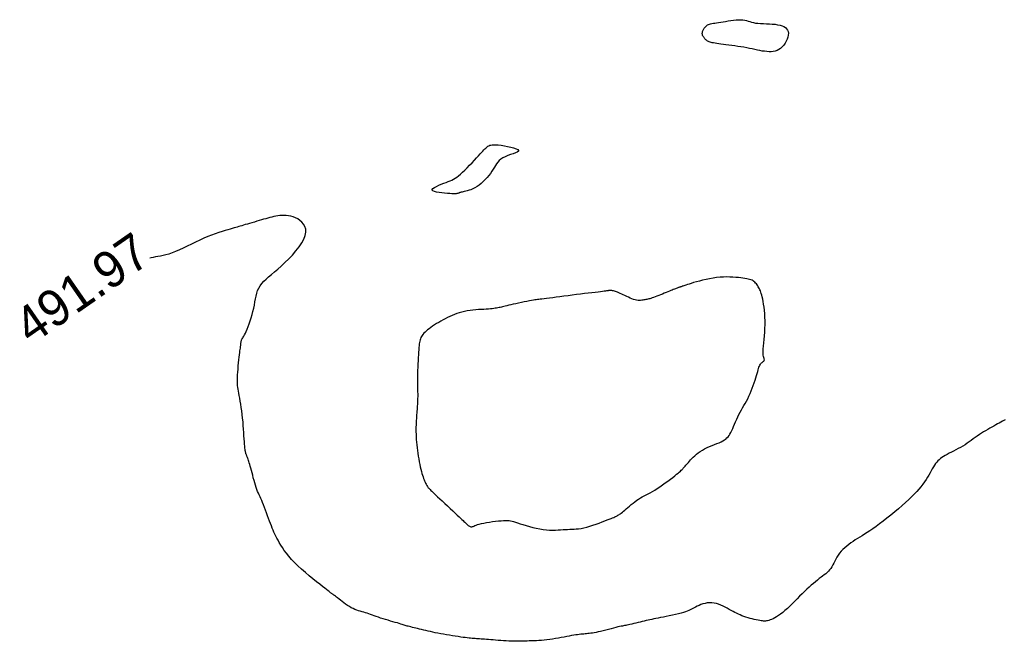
# Model space of a CAD drawing. Header units: millimetres. Extents: x 32690613 to 32693367, y 5343692 to 5344708.
# Tile 447 of 656: x 32692784 to 32692811, y 5344205 to 5344222. Entities that reach past the tile are written whole.
import ezdxf
from ezdxf.enums import TextEntityAlignment as Align

# ---------------------------------------------------------------- set-up
doc = ezdxf.new("R2010")
doc.units = ezdxf.units.MM
doc.header["$LTSCALE"] = 20
doc.layers.add('02-DGM_HL_492.00', color=82, linetype='Continuous')
doc.layers.add('02-DGM_HL_492.50', color=92, linetype='Continuous')

msp = doc.modelspace()

# ---------------------------------------------------------------- linework, layer by layer
at = {"layer": '02-DGM_HL_492.00', "elevation": 492, "flags": 128}
msp.add_lwpolyline([(32692796.371, 5344217.68), (32692796.314, 5344217.646), (32692796.258, 5344217.618), (32692796.204, 5344217.596), (32692796.153, 5344217.578), (32692796.105, 5344217.564), (32692796.062, 5344217.553), (32692796.022, 5344217.544), (32692795.989, 5344217.537), (32692795.96, 5344217.53), (32692795.937, 5344217.524), (32692795.919, 5344217.519), (32692795.903, 5344217.514), (32692795.89, 5344217.509), (32692795.879, 5344217.505), (32692795.869, 5344217.501), (32692795.859, 5344217.497), (32692795.848, 5344217.493), (32692795.834, 5344217.49), (32692795.817, 5344217.487), (32692795.795, 5344217.485), (32692795.766, 5344217.484), (32692795.73, 5344217.484), (32692795.684, 5344217.485), (32692795.627, 5344217.488), (32692795.559, 5344217.492), (32692795.483, 5344217.497), (32692795.405, 5344217.505), (32692795.329, 5344217.515), (32692795.259, 5344217.528), (32692795.201, 5344217.543), (32692795.158, 5344217.56), (32692795.137, 5344217.581), (32692795.139, 5344217.605), (32692795.163, 5344217.631), (32692795.204, 5344217.658), (32692795.258, 5344217.687), (32692795.321, 5344217.716), (32692795.389, 5344217.744), (32692795.457, 5344217.771), (32692795.522, 5344217.795), (32692795.58, 5344217.817), (32692795.632, 5344217.838), (32692795.68, 5344217.859), (32692795.726, 5344217.881), (32692795.77, 5344217.907), (32692795.816, 5344217.938), (32692795.864, 5344217.974), (32692795.917, 5344218.019), (32692795.975, 5344218.072), (32692796.037, 5344218.133), (32692796.103, 5344218.199), (32692796.169, 5344218.267), (32692796.235, 5344218.336), (32692796.298, 5344218.403), (32692796.358, 5344218.467), (32692796.411, 5344218.525), (32692796.458, 5344218.575), (32692796.497, 5344218.618), (32692796.532, 5344218.654), (32692796.561, 5344218.685), (32692796.587, 5344218.712), (32692796.61, 5344218.734), (32692796.631, 5344218.753), (32692796.652, 5344218.771), (32692796.672, 5344218.786), (32692796.694, 5344218.8), (32692796.72, 5344218.812), (32692796.75, 5344218.821), (32692796.788, 5344218.828), (32692796.833, 5344218.83), (32692796.888, 5344218.829), (32692796.955, 5344218.824), (32692797.034, 5344218.814), (32692797.121, 5344218.801), (32692797.211, 5344218.783), (32692797.297, 5344218.764), (32692797.376, 5344218.742), (32692797.441, 5344218.719), (32692797.488, 5344218.695), (32692797.51, 5344218.672), (32692797.505, 5344218.649), (32692797.476, 5344218.627), (32692797.428, 5344218.604), (32692797.365, 5344218.58), (32692797.294, 5344218.556), (32692797.22, 5344218.529), (32692797.147, 5344218.5), (32692797.081, 5344218.468), (32692797.025, 5344218.432), (32692796.979, 5344218.394), (32692796.94, 5344218.352), (32692796.907, 5344218.307), (32692796.877, 5344218.26), (32692796.847, 5344218.209), (32692796.816, 5344218.157), (32692796.782, 5344218.102), (32692796.742, 5344218.044), (32692796.698, 5344217.986), (32692796.649, 5344217.928), (32692796.597, 5344217.872), (32692796.542, 5344217.817), (32692796.486, 5344217.766), (32692796.428, 5344217.72)], close=True, dxfattribs=at)
msp.add_lwpolyline([(32692810.859, 5344211.286), (32692810.822, 5344211.265), (32692810.783, 5344211.244), (32692810.741, 5344211.22), (32692810.696, 5344211.196), (32692810.649, 5344211.17), (32692810.599, 5344211.143), (32692810.547, 5344211.114), (32692810.492, 5344211.084), (32692810.437, 5344211.052), (32692810.379, 5344211.02), (32692810.322, 5344210.986), (32692810.264, 5344210.951), (32692810.206, 5344210.914), (32692810.149, 5344210.877), (32692810.093, 5344210.838), (32692810.037, 5344210.799), (32692809.982, 5344210.76), (32692809.927, 5344210.72), (32692809.871, 5344210.68), (32692809.815, 5344210.641), (32692809.756, 5344210.602), (32692809.696, 5344210.565), (32692809.634, 5344210.529), (32692809.571, 5344210.494), (32692809.507, 5344210.46), (32692809.443, 5344210.428), (32692809.381, 5344210.396), (32692809.321, 5344210.365), (32692809.265, 5344210.336), (32692809.212, 5344210.306), (32692809.164, 5344210.278), (32692809.121, 5344210.249), (32692809.081, 5344210.22), (32692809.045, 5344210.189), (32692809.011, 5344210.157), (32692808.979, 5344210.121), (32692808.948, 5344210.083), (32692808.919, 5344210.04), (32692808.889, 5344209.993), (32692808.859, 5344209.942), (32692808.829, 5344209.887), (32692808.797, 5344209.829), (32692808.763, 5344209.769), (32692808.726, 5344209.707), (32692808.687, 5344209.643), (32692808.645, 5344209.579), (32692808.598, 5344209.515), (32692808.547, 5344209.449), (32692808.492, 5344209.383), (32692808.431, 5344209.315), (32692808.364, 5344209.245), (32692808.291, 5344209.172), (32692808.211, 5344209.096), (32692808.125, 5344209.017), (32692808.03, 5344208.933), (32692807.931, 5344208.847), (32692807.827, 5344208.759), (32692807.721, 5344208.672), (32692807.615, 5344208.587), (32692807.511, 5344208.506), (32692807.411, 5344208.429), (32692807.316, 5344208.36), (32692807.229, 5344208.297), (32692807.148, 5344208.242), (32692807.072, 5344208.192), (32692807.001, 5344208.147), (32692806.934, 5344208.106), (32692806.87, 5344208.067), (32692806.808, 5344208.028), (32692806.747, 5344207.99), (32692806.686, 5344207.95), (32692806.626, 5344207.909), (32692806.567, 5344207.867), (32692806.51, 5344207.823), (32692806.455, 5344207.777), (32692806.404, 5344207.729), (32692806.357, 5344207.68), (32692806.314, 5344207.628), (32692806.276, 5344207.574), (32692806.242, 5344207.519), (32692806.211, 5344207.464), (32692806.182, 5344207.409), (32692806.155, 5344207.355), (32692806.128, 5344207.303), (32692806.101, 5344207.254), (32692806.072, 5344207.209), (32692806.042, 5344207.168), (32692806.008, 5344207.131), (32692805.973, 5344207.097), (32692805.935, 5344207.064), (32692805.894, 5344207.032), (32692805.851, 5344206.999), (32692805.806, 5344206.965), (32692805.757, 5344206.928), (32692805.706, 5344206.888), (32692805.653, 5344206.844), (32692805.597, 5344206.797), (32692805.539, 5344206.747), (32692805.478, 5344206.693), (32692805.416, 5344206.636), (32692805.352, 5344206.576), (32692805.287, 5344206.512), (32692805.22, 5344206.446), (32692805.152, 5344206.377), (32692805.084, 5344206.308), (32692805.016, 5344206.24), (32692804.949, 5344206.174), (32692804.883, 5344206.11), (32692804.818, 5344206.052), (32692804.756, 5344205.999), (32692804.697, 5344205.953), (32692804.641, 5344205.913), (32692804.588, 5344205.88), (32692804.538, 5344205.852), (32692804.492, 5344205.829), (32692804.449, 5344205.81), (32692804.41, 5344205.795), (32692804.374, 5344205.783), (32692804.342, 5344205.774), (32692804.313, 5344205.768), (32692804.286, 5344205.764), (32692804.258, 5344205.763), (32692804.229, 5344205.764), (32692804.199, 5344205.767), (32692804.164, 5344205.772), (32692804.125, 5344205.779), (32692804.08, 5344205.788), (32692804.03, 5344205.798), (32692803.977, 5344205.81), (32692803.921, 5344205.824), (32692803.863, 5344205.839), (32692803.805, 5344205.856), (32692803.747, 5344205.874), (32692803.692, 5344205.892), (32692803.639, 5344205.912), (32692803.588, 5344205.933), (32692803.539, 5344205.955), (32692803.49, 5344205.978), (32692803.442, 5344206.003), (32692803.393, 5344206.028), (32692803.343, 5344206.056), (32692803.291, 5344206.084), (32692803.236, 5344206.114), (32692803.18, 5344206.144), (32692803.121, 5344206.173), (32692803.061, 5344206.2), (32692802.999, 5344206.224), (32692802.937, 5344206.244), (32692802.874, 5344206.259), (32692802.811, 5344206.267), (32692802.749, 5344206.267), (32692802.687, 5344206.261), (32692802.627, 5344206.25), (32692802.569, 5344206.234), (32692802.513, 5344206.215), (32692802.461, 5344206.194), (32692802.413, 5344206.172), (32692802.368, 5344206.15), (32692802.329, 5344206.129), (32692802.292, 5344206.109), (32692802.257, 5344206.09), (32692802.221, 5344206.072), (32692802.182, 5344206.054), (32692802.139, 5344206.036), (32692802.09, 5344206.018), (32692802.033, 5344205.999), (32692801.967, 5344205.981), (32692801.893, 5344205.962), (32692801.813, 5344205.943), (32692801.73, 5344205.925), (32692801.645, 5344205.907), (32692801.562, 5344205.89), (32692801.482, 5344205.874), (32692801.407, 5344205.859), (32692801.339, 5344205.846), (32692801.277, 5344205.833), (32692801.22, 5344205.822), (32692801.167, 5344205.811), (32692801.115, 5344205.8), (32692801.065, 5344205.789), (32692801.013, 5344205.778), (32692800.96, 5344205.765), (32692800.904, 5344205.752), (32692800.846, 5344205.738), (32692800.787, 5344205.724), (32692800.728, 5344205.709), (32692800.671, 5344205.695), (32692800.617, 5344205.683), (32692800.567, 5344205.671), (32692800.523, 5344205.661), (32692800.484, 5344205.653), (32692800.451, 5344205.646), (32692800.42, 5344205.641), (32692800.389, 5344205.635), (32692800.358, 5344205.629), (32692800.323, 5344205.622), (32692800.283, 5344205.613), (32692800.236, 5344205.602), (32692800.18, 5344205.588), (32692800.117, 5344205.572), (32692800.049, 5344205.554), (32692799.977, 5344205.536), (32692799.904, 5344205.517), (32692799.832, 5344205.499), (32692799.762, 5344205.482), (32692799.697, 5344205.466), (32692799.638, 5344205.454), (32692799.585, 5344205.444), (32692799.537, 5344205.435), (32692799.493, 5344205.429), (32692799.451, 5344205.424), (32692799.412, 5344205.419), (32692799.374, 5344205.416), (32692799.337, 5344205.412), (32692799.299, 5344205.409), (32692799.26, 5344205.405), (32692799.219, 5344205.401), (32692799.176, 5344205.396), (32692799.13, 5344205.39), (32692799.08, 5344205.383), (32692799.026, 5344205.375), (32692798.966, 5344205.365), (32692798.901, 5344205.353), (32692798.832, 5344205.34), (32692798.759, 5344205.326), (32692798.682, 5344205.312), (32692798.604, 5344205.298), (32692798.525, 5344205.284), (32692798.445, 5344205.271), (32692798.367, 5344205.26), (32692798.29, 5344205.25), (32692798.215, 5344205.242), (32692798.142, 5344205.236), (32692798.071, 5344205.231), (32692798.001, 5344205.226), (32692797.934, 5344205.223), (32692797.868, 5344205.22), (32692797.805, 5344205.218), (32692797.743, 5344205.215), (32692797.683, 5344205.213), (32692797.624, 5344205.211), (32692797.564, 5344205.21), (32692797.504, 5344205.209), (32692797.442, 5344205.21), (32692797.379, 5344205.211), (32692797.312, 5344205.213), (32692797.243, 5344205.216), (32692797.171, 5344205.22), (32692797.098, 5344205.225), (32692797.024, 5344205.23), (32692796.951, 5344205.236), (32692796.88, 5344205.242), (32692796.811, 5344205.247), (32692796.746, 5344205.252), (32692796.686, 5344205.257), (32692796.63, 5344205.261), (32692796.577, 5344205.264), (32692796.528, 5344205.268), (32692796.482, 5344205.271), (32692796.438, 5344205.273), (32692796.397, 5344205.276), (32692796.357, 5344205.279), (32692796.317, 5344205.282), (32692796.278, 5344205.285), (32692796.238, 5344205.289), (32692796.196, 5344205.293), (32692796.152, 5344205.298), (32692796.103, 5344205.304), (32692796.049, 5344205.31), (32692795.99, 5344205.318), (32692795.924, 5344205.327), (32692795.852, 5344205.338), (32692795.776, 5344205.349), (32692795.697, 5344205.361), (32692795.616, 5344205.374), (32692795.534, 5344205.388), (32692795.454, 5344205.402), (32692795.375, 5344205.416), (32692795.3, 5344205.431), (32692795.228, 5344205.445), (32692795.159, 5344205.46), (32692795.093, 5344205.475), (32692795.029, 5344205.489), (32692794.968, 5344205.504), (32692794.909, 5344205.518), (32692794.852, 5344205.531), (32692794.796, 5344205.545), (32692794.743, 5344205.557), (32692794.692, 5344205.569), (32692794.644, 5344205.581), (32692794.598, 5344205.592), (32692794.557, 5344205.602), (32692794.519, 5344205.612), (32692794.485, 5344205.621), (32692794.455, 5344205.629), (32692794.428, 5344205.637), (32692794.403, 5344205.645), (32692794.377, 5344205.654), (32692794.349, 5344205.662), (32692794.318, 5344205.672), (32692794.281, 5344205.684), (32692794.238, 5344205.697), (32692794.187, 5344205.712), (32692794.129, 5344205.728), (32692794.066, 5344205.746), (32692793.999, 5344205.766), (32692793.93, 5344205.786), (32692793.861, 5344205.807), (32692793.793, 5344205.827), (32692793.727, 5344205.848), (32692793.666, 5344205.869), (32692793.609, 5344205.889), (32692793.554, 5344205.909), (32692793.503, 5344205.927), (32692793.453, 5344205.946), (32692793.405, 5344205.963), (32692793.358, 5344205.979), (32692793.311, 5344205.994), (32692793.264, 5344206.008), (32692793.217, 5344206.021), (32692793.169, 5344206.034), (32692793.121, 5344206.049), (32692793.072, 5344206.065), (32692793.022, 5344206.083), (32692792.972, 5344206.105), (32692792.922, 5344206.13), (32692792.87, 5344206.16), (32692792.819, 5344206.193), (32692792.768, 5344206.228), (32692792.719, 5344206.264), (32692792.671, 5344206.3), (32692792.627, 5344206.336), (32692792.586, 5344206.369), (32692792.549, 5344206.399), (32692792.516, 5344206.424), (32692792.489, 5344206.446), (32692792.464, 5344206.464), (32692792.444, 5344206.479), (32692792.426, 5344206.492), (32692792.41, 5344206.504), (32692792.395, 5344206.514), (32692792.382, 5344206.523), (32692792.369, 5344206.532), (32692792.355, 5344206.543), (32692792.337, 5344206.556), (32692792.315, 5344206.574), (32692792.285, 5344206.597), (32692792.246, 5344206.627), (32692792.196, 5344206.666), (32692792.133, 5344206.715), (32692792.056, 5344206.775), (32692791.968, 5344206.845), (32692791.871, 5344206.923), (32692791.768, 5344207.007), (32692791.663, 5344207.095), (32692791.56, 5344207.186), (32692791.46, 5344207.278), (32692791.367, 5344207.369), (32692791.283, 5344207.457), (32692791.209, 5344207.542), (32692791.143, 5344207.625), (32692791.085, 5344207.703), (32692791.034, 5344207.778), (32692790.989, 5344207.85), (32692790.949, 5344207.917), (32692790.914, 5344207.981), (32692790.882, 5344208.04), (32692790.853, 5344208.096), (32692790.826, 5344208.151), (32692790.801, 5344208.204), (32692790.777, 5344208.259), (32692790.753, 5344208.315), (32692790.73, 5344208.374), (32692790.705, 5344208.437), (32692790.68, 5344208.506), (32692790.653, 5344208.578), (32692790.626, 5344208.653), (32692790.598, 5344208.729), (32692790.571, 5344208.805), (32692790.543, 5344208.878), (32692790.517, 5344208.948), (32692790.491, 5344209.013), (32692790.466, 5344209.071), (32692790.442, 5344209.125), (32692790.42, 5344209.175), (32692790.398, 5344209.223), (32692790.376, 5344209.27), (32692790.355, 5344209.319), (32692790.335, 5344209.371), (32692790.315, 5344209.427), (32692790.295, 5344209.488), (32692790.275, 5344209.554), (32692790.255, 5344209.623), (32692790.236, 5344209.693), (32692790.218, 5344209.763), (32692790.2, 5344209.831), (32692790.183, 5344209.896), (32692790.167, 5344209.956), (32692790.152, 5344210.01), (32692790.138, 5344210.058), (32692790.126, 5344210.101), (32692790.114, 5344210.139), (32692790.103, 5344210.172), (32692790.093, 5344210.201), (32692790.084, 5344210.226), (32692790.076, 5344210.248), (32692790.069, 5344210.267), (32692790.062, 5344210.284), (32692790.056, 5344210.299), (32692790.05, 5344210.313), (32692790.045, 5344210.326), (32692790.04, 5344210.338), (32692790.035, 5344210.351), (32692790.031, 5344210.364), (32692790.026, 5344210.378), (32692790.022, 5344210.395), (32692790.017, 5344210.415), (32692790.012, 5344210.44), (32692790.008, 5344210.471), (32692790.003, 5344210.509), (32692789.999, 5344210.557), (32692789.994, 5344210.614), (32692789.99, 5344210.681), (32692789.985, 5344210.759), (32692789.98, 5344210.844), (32692789.975, 5344210.935), (32692789.968, 5344211.031), (32692789.961, 5344211.131), (32692789.953, 5344211.232), (32692789.943, 5344211.332), (32692789.932, 5344211.431), (32692789.919, 5344211.528), (32692789.906, 5344211.621), (32692789.892, 5344211.711), (32692789.878, 5344211.795), (32692789.864, 5344211.875), (32692789.851, 5344211.947), (32692789.839, 5344212.013), (32692789.828, 5344212.072), (32692789.819, 5344212.125), (32692789.812, 5344212.174), (32692789.806, 5344212.222), (32692789.801, 5344212.271), (32692789.799, 5344212.323), (32692789.799, 5344212.379), (32692789.8, 5344212.443), (32692789.804, 5344212.515), (32692789.809, 5344212.594), (32692789.816, 5344212.677), (32692789.823, 5344212.762), (32692789.831, 5344212.846), (32692789.84, 5344212.927), (32692789.848, 5344213.003), (32692789.856, 5344213.07), (32692789.863, 5344213.128), (32692789.87, 5344213.177), (32692789.875, 5344213.217), (32692789.88, 5344213.251), (32692789.885, 5344213.279), (32692789.888, 5344213.303), (32692789.891, 5344213.324), (32692789.893, 5344213.343), (32692789.895, 5344213.361), (32692789.896, 5344213.378), (32692789.897, 5344213.395), (32692789.899, 5344213.412), (32692789.902, 5344213.428), (32692789.905, 5344213.444), (32692789.909, 5344213.46), (32692789.916, 5344213.476), (32692789.924, 5344213.492), (32692789.934, 5344213.509), (32692789.946, 5344213.529), (32692789.961, 5344213.553), (32692789.977, 5344213.582), (32692789.996, 5344213.617), (32692790.017, 5344213.659), (32692790.04, 5344213.71), (32692790.066, 5344213.77), (32692790.093, 5344213.839), (32692790.12, 5344213.915), (32692790.149, 5344213.996), (32692790.176, 5344214.081), (32692790.202, 5344214.169), (32692790.226, 5344214.257), (32692790.247, 5344214.345), (32692790.265, 5344214.432), (32692790.28, 5344214.516), (32692790.296, 5344214.598), (32692790.312, 5344214.677), (32692790.331, 5344214.754), (32692790.355, 5344214.827), (32692790.384, 5344214.897), (32692790.421, 5344214.963), (32692790.467, 5344215.025), (32692790.522, 5344215.085), (32692790.584, 5344215.145), (32692790.654, 5344215.207), (32692790.732, 5344215.271), (32692790.816, 5344215.34), (32692790.906, 5344215.416), (32692791.002, 5344215.501), (32692791.103, 5344215.595), (32692791.206, 5344215.696), (32692791.307, 5344215.803), (32692791.402, 5344215.914), (32692791.489, 5344216.024), (32692791.563, 5344216.134), (32692791.621, 5344216.239), (32692791.66, 5344216.338), (32692791.676, 5344216.428), (32692791.672, 5344216.51), (32692791.651, 5344216.584), (32692791.616, 5344216.649), (32692791.569, 5344216.706), (32692791.514, 5344216.754), (32692791.454, 5344216.795), (32692791.39, 5344216.828), (32692791.327, 5344216.853), (32692791.264, 5344216.871), (32692791.201, 5344216.882), (32692791.14, 5344216.889), (32692791.079, 5344216.89), (32692791.02, 5344216.888), (32692790.961, 5344216.883), (32692790.905, 5344216.875), (32692790.849, 5344216.866), (32692790.795, 5344216.856), (32692790.741, 5344216.844), (32692790.687, 5344216.83), (32692790.633, 5344216.816), (32692790.577, 5344216.8), (32692790.519, 5344216.784), (32692790.459, 5344216.766), (32692790.395, 5344216.748), (32692790.33, 5344216.729), (32692790.264, 5344216.709), (32692790.199, 5344216.69), (32692790.135, 5344216.672), (32692790.074, 5344216.654), (32692790.016, 5344216.637), (32692789.964, 5344216.622), (32692789.917, 5344216.608), (32692789.875, 5344216.596), (32692789.835, 5344216.584), (32692789.795, 5344216.572), (32692789.753, 5344216.56), (32692789.709, 5344216.547), (32692789.659, 5344216.533), (32692789.601, 5344216.516), (32692789.535, 5344216.496), (32692789.46, 5344216.474), (32692789.377, 5344216.448), (32692789.288, 5344216.419), (32692789.192, 5344216.386), (32692789.091, 5344216.349), (32692788.986, 5344216.308), (32692788.877, 5344216.262), (32692788.765, 5344216.212), (32692788.651, 5344216.159), (32692788.538, 5344216.104), (32692788.425, 5344216.049), (32692788.314, 5344215.995), (32692788.207, 5344215.945), (32692788.105, 5344215.9), (32692788.009, 5344215.861), (32692787.92, 5344215.83), (32692787.838, 5344215.806), (32692787.761, 5344215.787), (32692787.689, 5344215.773), (32692787.621, 5344215.761), (32692787.556, 5344215.75), (32692787.492, 5344215.739), (32692787.43, 5344215.728), (32692787.398, 5344215.72)], dxfattribs=at)
at = {"layer": '02-DGM_HL_492.50', "elevation": 492.5, "flags": 128}
for points in [[(32692802.72, 5344222.129), (32692802.748, 5344222.139), (32692802.779, 5344222.148), (32692802.814, 5344222.155), (32692802.853, 5344222.161), (32692802.896, 5344222.167), (32692802.944, 5344222.174), (32692802.997, 5344222.181), (32692803.056, 5344222.19), (32692803.121, 5344222.201), (32692803.191, 5344222.212), (32692803.263, 5344222.224), (32692803.337, 5344222.236), (32692803.41, 5344222.246), (32692803.48, 5344222.253), (32692803.547, 5344222.258), (32692803.609, 5344222.258), (32692803.664, 5344222.253), (32692803.713, 5344222.244), (32692803.759, 5344222.233), (32692803.804, 5344222.219), (32692803.85, 5344222.205), (32692803.898, 5344222.19), (32692803.951, 5344222.177), (32692804.01, 5344222.167), (32692804.076, 5344222.159), (32692804.15, 5344222.153), (32692804.227, 5344222.149), (32692804.308, 5344222.146), (32692804.389, 5344222.142), (32692804.469, 5344222.137), (32692804.545, 5344222.131), (32692804.617, 5344222.121), (32692804.682, 5344222.107), (32692804.739, 5344222.09), (32692804.789, 5344222.068), (32692804.831, 5344222.042), (32692804.864, 5344222.011), (32692804.889, 5344221.975), (32692804.905, 5344221.934), (32692804.911, 5344221.888), (32692804.909, 5344221.837), (32692804.897, 5344221.782), (32692804.878, 5344221.724), (32692804.852, 5344221.667), (32692804.82, 5344221.611), (32692804.783, 5344221.559), (32692804.742, 5344221.512), (32692804.697, 5344221.471), (32692804.65, 5344221.439), (32692804.601, 5344221.414), (32692804.549, 5344221.397), (32692804.495, 5344221.386), (32692804.439, 5344221.38), (32692804.381, 5344221.379), (32692804.321, 5344221.383), (32692804.259, 5344221.39), (32692804.195, 5344221.399), (32692804.129, 5344221.411), (32692804.062, 5344221.424), (32692803.992, 5344221.439), (32692803.92, 5344221.454), (32692803.845, 5344221.47), (32692803.768, 5344221.485), (32692803.689, 5344221.5), (32692803.607, 5344221.514), (32692803.523, 5344221.527), (32692803.44, 5344221.539), (32692803.357, 5344221.551), (32692803.277, 5344221.561), (32692803.2, 5344221.571), (32692803.128, 5344221.58), (32692803.062, 5344221.589), (32692803.002, 5344221.597), (32692802.949, 5344221.604), (32692802.903, 5344221.611), (32692802.861, 5344221.619), (32692802.825, 5344221.626), (32692802.793, 5344221.634), (32692802.764, 5344221.643), (32692802.739, 5344221.652), (32692802.716, 5344221.662), (32692802.696, 5344221.673), (32692802.678, 5344221.685), (32692802.661, 5344221.697), (32692802.647, 5344221.709), (32692802.633, 5344221.722), (32692802.621, 5344221.735), (32692802.61, 5344221.748), (32692802.599, 5344221.761), (32692802.589, 5344221.774), (32692802.58, 5344221.787), (32692802.572, 5344221.8), (32692802.566, 5344221.813), (32692802.56, 5344221.827), (32692802.555, 5344221.841), (32692802.552, 5344221.855), (32692802.551, 5344221.87), (32692802.551, 5344221.885), (32692802.552, 5344221.901), (32692802.555, 5344221.917), (32692802.56, 5344221.934), (32692802.566, 5344221.952), (32692802.574, 5344221.97), (32692802.583, 5344221.989), (32692802.593, 5344222.008), (32692802.605, 5344222.028), (32692802.619, 5344222.047), (32692802.635, 5344222.066), (32692802.652, 5344222.084), (32692802.672, 5344222.101), (32692802.695, 5344222.116)], [(32692802.552, 5344210.454), (32692802.615, 5344210.489), (32692802.682, 5344210.521), (32692802.75, 5344210.551), (32692802.818, 5344210.579), (32692802.885, 5344210.606), (32692802.95, 5344210.632), (32692803.01, 5344210.657), (32692803.065, 5344210.681), (32692803.114, 5344210.706), (32692803.156, 5344210.731), (32692803.193, 5344210.757), (32692803.226, 5344210.786), (32692803.256, 5344210.817), (32692803.283, 5344210.853), (32692803.309, 5344210.892), (32692803.334, 5344210.938), (32692803.359, 5344210.989), (32692803.385, 5344211.045), (32692803.41, 5344211.105), (32692803.437, 5344211.168), (32692803.465, 5344211.233), (32692803.493, 5344211.299), (32692803.523, 5344211.365), (32692803.554, 5344211.429), (32692803.587, 5344211.492), (32692803.621, 5344211.554), (32692803.655, 5344211.614), (32692803.69, 5344211.675), (32692803.726, 5344211.736), (32692803.761, 5344211.799), (32692803.795, 5344211.864), (32692803.829, 5344211.932), (32692803.861, 5344212.004), (32692803.892, 5344212.078), (32692803.922, 5344212.153), (32692803.949, 5344212.228), (32692803.975, 5344212.301), (32692803.998, 5344212.372), (32692804.019, 5344212.439), (32692804.038, 5344212.501), (32692804.054, 5344212.557), (32692804.069, 5344212.607), (32692804.081, 5344212.652), (32692804.093, 5344212.691), (32692804.105, 5344212.726), (32692804.117, 5344212.756), (32692804.129, 5344212.783), (32692804.143, 5344212.806), (32692804.159, 5344212.826), (32692804.175, 5344212.843), (32692804.192, 5344212.858), (32692804.209, 5344212.872), (32692804.224, 5344212.885), (32692804.236, 5344212.896), (32692804.246, 5344212.908), (32692804.251, 5344212.92), (32692804.252, 5344212.932), (32692804.249, 5344212.947), (32692804.244, 5344212.966), (32692804.237, 5344212.989), (32692804.23, 5344213.018), (32692804.224, 5344213.056), (32692804.219, 5344213.102), (32692804.218, 5344213.159), (32692804.221, 5344213.227), (32692804.227, 5344213.306), (32692804.235, 5344213.393), (32692804.244, 5344213.486), (32692804.253, 5344213.585), (32692804.262, 5344213.687), (32692804.269, 5344213.791), (32692804.272, 5344213.895), (32692804.273, 5344213.998), (32692804.269, 5344214.098), (32692804.263, 5344214.194), (32692804.255, 5344214.287), (32692804.245, 5344214.374), (32692804.233, 5344214.455), (32692804.22, 5344214.529), (32692804.208, 5344214.595), (32692804.195, 5344214.653), (32692804.182, 5344214.703), (32692804.169, 5344214.747), (32692804.156, 5344214.785), (32692804.143, 5344214.819), (32692804.13, 5344214.85), (32692804.115, 5344214.878), (32692804.101, 5344214.906), (32692804.086, 5344214.933), (32692804.069, 5344214.96), (32692804.052, 5344214.986), (32692804.033, 5344215.011), (32692804.013, 5344215.035), (32692803.991, 5344215.057), (32692803.968, 5344215.077), (32692803.942, 5344215.095), (32692803.914, 5344215.111), (32692803.883, 5344215.124), (32692803.849, 5344215.136), (32692803.81, 5344215.146), (32692803.768, 5344215.154), (32692803.72, 5344215.162), (32692803.666, 5344215.17), (32692803.607, 5344215.177), (32692803.541, 5344215.184), (32692803.469, 5344215.19), (32692803.391, 5344215.196), (32692803.309, 5344215.2), (32692803.222, 5344215.201), (32692803.132, 5344215.2), (32692803.039, 5344215.195), (32692802.943, 5344215.186), (32692802.846, 5344215.173), (32692802.749, 5344215.155), (32692802.653, 5344215.135), (32692802.56, 5344215.114), (32692802.472, 5344215.091), (32692802.389, 5344215.068), (32692802.313, 5344215.046), (32692802.247, 5344215.026), (32692802.19, 5344215.008), (32692802.142, 5344214.993), (32692802.102, 5344214.98), (32692802.07, 5344214.969), (32692802.043, 5344214.96), (32692802.02, 5344214.952), (32692802.001, 5344214.946), (32692801.985, 5344214.94), (32692801.969, 5344214.935), (32692801.955, 5344214.93), (32692801.94, 5344214.926), (32692801.926, 5344214.921), (32692801.911, 5344214.916), (32692801.894, 5344214.911), (32692801.877, 5344214.904), (32692801.857, 5344214.897), (32692801.836, 5344214.889), (32692801.811, 5344214.879), (32692801.785, 5344214.868), (32692801.755, 5344214.856), (32692801.722, 5344214.843), (32692801.686, 5344214.828), (32692801.647, 5344214.811), (32692801.604, 5344214.793), (32692801.557, 5344214.773), (32692801.508, 5344214.753), (32692801.457, 5344214.732), (32692801.406, 5344214.711), (32692801.355, 5344214.691), (32692801.306, 5344214.671), (32692801.259, 5344214.654), (32692801.215, 5344214.638), (32692801.177, 5344214.625), (32692801.142, 5344214.615), (32692801.11, 5344214.606), (32692801.08, 5344214.599), (32692801.053, 5344214.593), (32692801.026, 5344214.588), (32692801, 5344214.583), (32692800.974, 5344214.578), (32692800.947, 5344214.573), (32692800.918, 5344214.567), (32692800.888, 5344214.563), (32692800.856, 5344214.559), (32692800.822, 5344214.558), (32692800.787, 5344214.56), (32692800.748, 5344214.564), (32692800.708, 5344214.573), (32692800.664, 5344214.586), (32692800.619, 5344214.603), (32692800.572, 5344214.622), (32692800.524, 5344214.644), (32692800.477, 5344214.666), (32692800.43, 5344214.689), (32692800.384, 5344214.712), (32692800.341, 5344214.732), (32692800.301, 5344214.751), (32692800.263, 5344214.767), (32692800.228, 5344214.781), (32692800.195, 5344214.793), (32692800.165, 5344214.803), (32692800.138, 5344214.812), (32692800.113, 5344214.818), (32692800.091, 5344214.824), (32692800.071, 5344214.827), (32692800.054, 5344214.83), (32692800.038, 5344214.831), (32692800.024, 5344214.831), (32692800.011, 5344214.831), (32692799.999, 5344214.83), (32692799.988, 5344214.829), (32692799.978, 5344214.827), (32692799.968, 5344214.826), (32692799.956, 5344214.824), (32692799.942, 5344214.821), (32692799.922, 5344214.819), (32692799.896, 5344214.815), (32692799.862, 5344214.81), (32692799.817, 5344214.805), (32692799.762, 5344214.798), (32692799.693, 5344214.789), (32692799.613, 5344214.78), (32692799.522, 5344214.769), (32692799.424, 5344214.757), (32692799.319, 5344214.744), (32692799.209, 5344214.731), (32692799.096, 5344214.717), (32692798.982, 5344214.702), (32692798.868, 5344214.688), (32692798.756, 5344214.673), (32692798.647, 5344214.659), (32692798.544, 5344214.645), (32692798.447, 5344214.632), (32692798.357, 5344214.62), (32692798.278, 5344214.61), (32692798.21, 5344214.601), (32692798.153, 5344214.594), (32692798.107, 5344214.589), (32692798.067, 5344214.585), (32692798.031, 5344214.581), (32692797.996, 5344214.576), (32692797.959, 5344214.571), (32692797.918, 5344214.564), (32692797.868, 5344214.556), (32692797.809, 5344214.545), (32692797.741, 5344214.531), (32692797.667, 5344214.517), (32692797.59, 5344214.501), (32692797.512, 5344214.485), (32692797.436, 5344214.468), (32692797.364, 5344214.452), (32692797.298, 5344214.438), (32692797.24, 5344214.424), (32692797.19, 5344214.412), (32692797.146, 5344214.401), (32692797.107, 5344214.391), (32692797.072, 5344214.382), (32692797.039, 5344214.374), (32692797.008, 5344214.366), (32692796.977, 5344214.36), (32692796.944, 5344214.353), (32692796.909, 5344214.347), (32692796.872, 5344214.342), (32692796.831, 5344214.336), (32692796.787, 5344214.331), (32692796.739, 5344214.327), (32692796.685, 5344214.322), (32692796.626, 5344214.318), (32692796.56, 5344214.314), (32692796.49, 5344214.309), (32692796.416, 5344214.305), (32692796.339, 5344214.299), (32692796.26, 5344214.291), (32692796.181, 5344214.282), (32692796.103, 5344214.271), (32692796.027, 5344214.257), (32692795.955, 5344214.24), (32692795.884, 5344214.22), (32692795.817, 5344214.198), (32692795.751, 5344214.173), (32692795.687, 5344214.147), (32692795.625, 5344214.118), (32692795.563, 5344214.088), (32692795.502, 5344214.056), (32692795.44, 5344214.024), (32692795.38, 5344213.99), (32692795.32, 5344213.955), (32692795.262, 5344213.921), (32692795.207, 5344213.886), (32692795.154, 5344213.851), (32692795.104, 5344213.817), (32692795.058, 5344213.783), (32692795.016, 5344213.751), (32692794.979, 5344213.719), (32692794.945, 5344213.688), (32692794.915, 5344213.658), (32692794.889, 5344213.628), (32692794.867, 5344213.598), (32692794.847, 5344213.568), (32692794.831, 5344213.538), (32692794.818, 5344213.508), (32692794.808, 5344213.476), (32692794.8, 5344213.442), (32692794.793, 5344213.405), (32692794.788, 5344213.364), (32692794.783, 5344213.318), (32692794.779, 5344213.266), (32692794.775, 5344213.207), (32692794.77, 5344213.141), (32692794.765, 5344213.067), (32692794.76, 5344212.989), (32692794.755, 5344212.906), (32692794.75, 5344212.819), (32692794.746, 5344212.731), (32692794.743, 5344212.641), (32692794.74, 5344212.552), (32692794.739, 5344212.464), (32692794.739, 5344212.378), (32692794.739, 5344212.295), (32692794.74, 5344212.214), (32692794.742, 5344212.136), (32692794.743, 5344212.062), (32692794.744, 5344211.992), (32692794.744, 5344211.927), (32692794.743, 5344211.867), (32692794.742, 5344211.811), (32692794.74, 5344211.759), (32692794.737, 5344211.709), (32692794.734, 5344211.662), (32692794.731, 5344211.615), (32692794.727, 5344211.568), (32692794.723, 5344211.521), (32692794.719, 5344211.473), (32692794.715, 5344211.422), (32692794.711, 5344211.371), (32692794.707, 5344211.317), (32692794.704, 5344211.262), (32692794.701, 5344211.204), (32692794.699, 5344211.145), (32692794.697, 5344211.083), (32692794.697, 5344211.02), (32692794.697, 5344210.954), (32692794.699, 5344210.886), (32692794.702, 5344210.816), (32692794.706, 5344210.745), (32692794.711, 5344210.672), (32692794.718, 5344210.597), (32692794.726, 5344210.52), (32692794.736, 5344210.443), (32692794.747, 5344210.365), (32692794.759, 5344210.287), (32692794.773, 5344210.21), (32692794.787, 5344210.134), (32692794.801, 5344210.062), (32692794.816, 5344209.993), (32692794.831, 5344209.929), (32692794.847, 5344209.87), (32692794.862, 5344209.815), (32692794.877, 5344209.765), (32692794.892, 5344209.72), (32692794.907, 5344209.678), (32692794.921, 5344209.641), (32692794.935, 5344209.607), (32692794.949, 5344209.576), (32692794.961, 5344209.548), (32692794.974, 5344209.523), (32692794.986, 5344209.5), (32692794.998, 5344209.479), (32692795.01, 5344209.459), (32692795.023, 5344209.44), (32692795.036, 5344209.423), (32692795.05, 5344209.405), (32692795.066, 5344209.388), (32692795.083, 5344209.369), (32692795.103, 5344209.349), (32692795.128, 5344209.325), (32692795.157, 5344209.297), (32692795.193, 5344209.263), (32692795.236, 5344209.224), (32692795.287, 5344209.176), (32692795.347, 5344209.121), (32692795.414, 5344209.059), (32692795.485, 5344208.993), (32692795.559, 5344208.925), (32692795.632, 5344208.856), (32692795.704, 5344208.79), (32692795.77, 5344208.727), (32692795.829, 5344208.671), (32692795.88, 5344208.623), (32692795.922, 5344208.583), (32692795.957, 5344208.548), (32692795.987, 5344208.519), (32692796.012, 5344208.495), (32692796.033, 5344208.473), (32692796.053, 5344208.455), (32692796.071, 5344208.437), (32692796.09, 5344208.42), (32692796.109, 5344208.404), (32692796.128, 5344208.389), (32692796.147, 5344208.376), (32692796.167, 5344208.366), (32692796.186, 5344208.358), (32692796.206, 5344208.353), (32692796.225, 5344208.351), (32692796.244, 5344208.354), (32692796.265, 5344208.36), (32692796.288, 5344208.37), (32692796.315, 5344208.381), (32692796.348, 5344208.395), (32692796.387, 5344208.409), (32692796.434, 5344208.424), (32692796.491, 5344208.44), (32692796.558, 5344208.454), (32692796.633, 5344208.468), (32692796.713, 5344208.481), (32692796.796, 5344208.493), (32692796.88, 5344208.503), (32692796.96, 5344208.512), (32692797.035, 5344208.518), (32692797.102, 5344208.523), (32692797.158, 5344208.524), (32692797.207, 5344208.524), (32692797.25, 5344208.52), (32692797.291, 5344208.514), (32692797.332, 5344208.505), (32692797.376, 5344208.492), (32692797.425, 5344208.477), (32692797.484, 5344208.458), (32692797.552, 5344208.435), (32692797.63, 5344208.411), (32692797.716, 5344208.385), (32692797.807, 5344208.359), (32692797.901, 5344208.334), (32692797.997, 5344208.311), (32692798.093, 5344208.291), (32692798.186, 5344208.276), (32692798.276, 5344208.266), (32692798.361, 5344208.261), (32692798.443, 5344208.26), (32692798.521, 5344208.261), (32692798.595, 5344208.264), (32692798.665, 5344208.269), (32692798.732, 5344208.273), (32692798.796, 5344208.277), (32692798.857, 5344208.279), (32692798.917, 5344208.281), (32692798.975, 5344208.283), (32692799.034, 5344208.285), (32692799.095, 5344208.29), (32692799.159, 5344208.297), (32692799.227, 5344208.307), (32692799.301, 5344208.323), (32692799.38, 5344208.343), (32692799.464, 5344208.367), (32692799.55, 5344208.394), (32692799.636, 5344208.423), (32692799.721, 5344208.453), (32692799.802, 5344208.483), (32692799.876, 5344208.511), (32692799.943, 5344208.537), (32692799.999, 5344208.559), (32692800.047, 5344208.578), (32692800.087, 5344208.594), (32692800.121, 5344208.608), (32692800.149, 5344208.621), (32692800.173, 5344208.633), (32692800.195, 5344208.644), (32692800.216, 5344208.655), (32692800.237, 5344208.666), (32692800.258, 5344208.679), (32692800.28, 5344208.693), (32692800.303, 5344208.709), (32692800.329, 5344208.728), (32692800.357, 5344208.75), (32692800.389, 5344208.775), (32692800.424, 5344208.805), (32692800.463, 5344208.839), (32692800.506, 5344208.876), (32692800.552, 5344208.916), (32692800.6, 5344208.957), (32692800.65, 5344208.998), (32692800.701, 5344209.039), (32692800.752, 5344209.077), (32692800.803, 5344209.112), (32692800.854, 5344209.144), (32692800.904, 5344209.172), (32692800.955, 5344209.199), (32692801.008, 5344209.225), (32692801.062, 5344209.253), (32692801.119, 5344209.282), (32692801.18, 5344209.316), (32692801.244, 5344209.354), (32692801.314, 5344209.398), (32692801.386, 5344209.447), (32692801.46, 5344209.498), (32692801.534, 5344209.552), (32692801.606, 5344209.605), (32692801.675, 5344209.657), (32692801.738, 5344209.706), (32692801.795, 5344209.751), (32692801.844, 5344209.789), (32692801.885, 5344209.823), (32692801.919, 5344209.852), (32692801.948, 5344209.877), (32692801.973, 5344209.9), (32692801.994, 5344209.92), (32692802.013, 5344209.939), (32692802.03, 5344209.958), (32692802.047, 5344209.976), (32692802.064, 5344209.996), (32692802.082, 5344210.016), (32692802.101, 5344210.038), (32692802.121, 5344210.062), (32692802.144, 5344210.088), (32692802.169, 5344210.116), (32692802.197, 5344210.148), (32692802.228, 5344210.182), (32692802.262, 5344210.219), (32692802.301, 5344210.258), (32692802.343, 5344210.298), (32692802.389, 5344210.339), (32692802.439, 5344210.379), (32692802.493, 5344210.417)]]:
    msp.add_lwpolyline(points, close=True, dxfattribs=at)

# ---------------------------------------------------------------- texts
at = {"layer": '02-DGM_HL_492.00'}
msp.add_text('491.97', height=1, rotation=34.7694, dxfattribs=at).set_placement((32692785.534, 5344214.895, 492), align=Align.MIDDLE)

doc.saveas('drawing.dxf')
